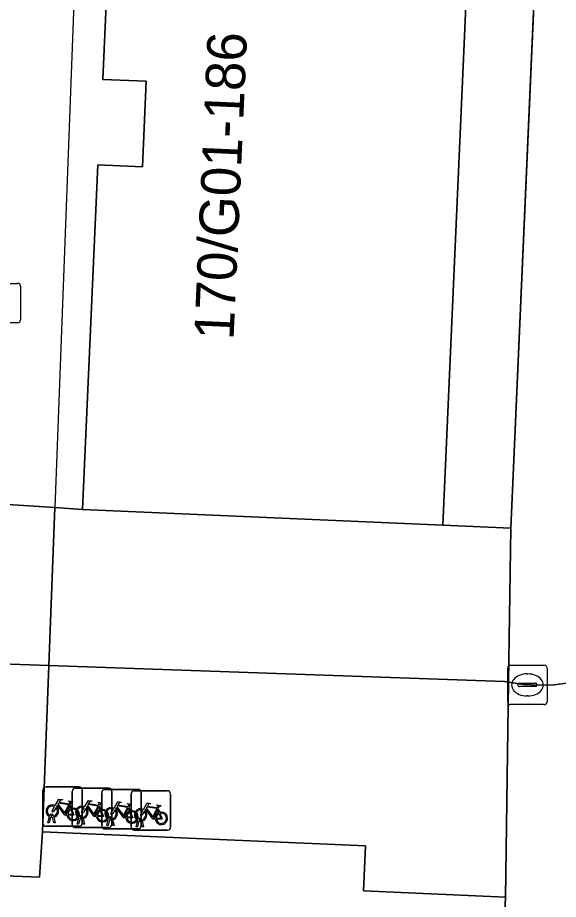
# Model space of a CAD drawing. Extents: x 161248 to 161848, y 384871 to 385383.
# Drawn here: x 161704.18 to 161717.89, y 384919.64 to 384942.01 of the extents above; entities that cross this region are included whole.
import ezdxf

# ---------------------------------------------------------------- set-up
doc = ezdxf.new("R2010")
doc.units = 0
for name, color, linetype in [('IMGEO_Brandkraan', 7, 'Continuous'), ('IMGEO_Fietsenrek', 7, 'Continuous'), ('IMGEO_Kolk', 7, 'Continuous'), ('IMGEO_Pand', 7, 'Continuous'), ('IMGEO_Pand_nummerreeks', 7, 'Continuous'), ('IMGEO_Pand_overbouw', 7, 'Continuous'), ('IMGEO_Rijbaan_lokaal_open', 7, 'Continuous'), ('IMGEO_Voetpad_open', 7, 'Continuous')]:
    doc.layers.add(name, color=color, linetype=linetype)

msp = doc.modelspace()

# ---------------------------------------------------------------- linework, layer by layer
at = {"layer": 'IMGEO_Brandkraan'}
for p, q in [((161703.332, 384935.266), (161704.184, 384935.266)), ((161704.258, 384935.192), (161704.258, 384934.34)), ((161704.184, 384934.266), (161703.332, 384934.266))]:
    msp.add_line(p, q, dxfattribs=at)
for points in [[(161703.332, 384935.266), (161704.184, 384935.266)], [(161704.258, 384935.192), (161704.258, 384934.34)], [(161704.184, 384934.266), (161703.332, 384934.266)]]:
    msp.add_lwpolyline(points, dxfattribs=at)
for centre, start, end in [((161704.182, 384935.19), 1.552, 88.448), ((161704.182, 384935.19), 1.552, 88.448), ((161704.182, 384934.342), 271.552, 358.448), ((161704.182, 384934.342), 271.552, 358.448)]:
    msp.add_arc(centre, 0.0765, start, end, dxfattribs=at)
at = {"layer": 'IMGEO_Fietsenrek'}
for p, q in [((161704.823, 384921.567), (161704.823, 384922.408)), ((161704.823, 384922.408), (161704.823, 384921.567)), ((161704.898, 384922.492), (161705.739, 384922.492)), ((161705.739, 384922.492), (161704.898, 384922.492)), ((161705.569, 384921.534), (161705.569, 384922.375)), ((161705.569, 384922.375), (161705.569, 384921.534)), ((161705.644, 384922.459), (161706.485, 384922.459)), ((161706.485, 384922.459), (161705.644, 384922.459)), ((161705.823, 384922.417), (161705.823, 384921.576)), ((161705.823, 384921.576), (161705.823, 384922.417)), ((161706.39, 384922.427), (161707.231, 384922.427)), ((161707.231, 384922.427), (161706.39, 384922.427)), ((161706.569, 384922.384), (161706.569, 384921.543)), ((161706.569, 384921.543), (161706.569, 384922.384)), ((161707.136, 384922.394), (161707.977, 384922.394)), ((161707.977, 384922.394), (161707.136, 384922.394)), ((161707.315, 384922.352), (161707.315, 384921.511)), ((161707.315, 384921.511), (161707.315, 384922.352)), ((161706.315, 384921.502), (161706.315, 384922.343)), ((161706.315, 384922.343), (161706.315, 384921.502)), ((161707.061, 384921.469), (161707.061, 384922.31)), ((161707.061, 384922.31), (161707.061, 384921.469)), ((161708.061, 384922.319), (161708.061, 384921.478)), ((161708.061, 384921.478), (161708.061, 384922.319)), ((161705.51, 384922.041), (161705.546, 384921.946)), ((161706.256, 384922.008), (161706.292, 384921.913)), ((161707.002, 384921.976), (161707.038, 384921.881)), ((161707.748, 384921.943), (161707.784, 384921.848)), ((161704.95, 384921.576), (161704.989, 384921.736)), ((161705.019, 384921.724), (161704.984, 384921.576)), ((161705.061, 384921.748), (161705.06, 384921.752)), ((161705.102, 384921.576), (161705.068, 384921.718)), ((161705.092, 384921.759), (161705.093, 384921.752)), ((161705.1, 384921.722), (161705.135, 384921.576)), ((161705.696, 384921.543), (161705.735, 384921.703)), ((161705.765, 384921.691), (161705.73, 384921.543)), ((161705.807, 384921.715), (161705.806, 384921.719)), ((161705.848, 384921.543), (161705.814, 384921.685)), ((161705.838, 384921.726), (161705.839, 384921.719)), ((161705.846, 384921.689), (161705.881, 384921.543)), ((161706.553, 384921.683), (161706.552, 384921.687)), ((161706.584, 384921.694), (161706.585, 384921.687)), ((161705.748, 384921.492), (161704.907, 384921.492)), ((161704.907, 384921.492), (161705.748, 384921.492)), ((161704.984, 384921.576), (161704.95, 384921.576)), ((161705.135, 384921.576), (161705.102, 384921.576)), ((161706.494, 384921.459), (161705.653, 384921.459)), ((161705.653, 384921.459), (161706.494, 384921.459)), ((161705.73, 384921.543), (161705.696, 384921.543)), ((161705.881, 384921.543), (161705.848, 384921.543)), ((161706.442, 384921.511), (161706.481, 384921.671)), ((161706.476, 384921.511), (161706.442, 384921.511)), ((161706.511, 384921.659), (161706.476, 384921.511)), ((161706.594, 384921.511), (161706.56, 384921.653)), ((161706.592, 384921.657), (161706.627, 384921.511)), ((161706.627, 384921.511), (161706.594, 384921.511)), ((161707.188, 384921.478), (161707.227, 384921.638)), ((161707.222, 384921.478), (161707.188, 384921.478)), ((161707.257, 384921.626), (161707.222, 384921.478)), ((161707.299, 384921.65), (161707.298, 384921.654)), ((161707.34, 384921.478), (161707.306, 384921.62)), ((161707.33, 384921.661), (161707.331, 384921.654)), ((161707.338, 384921.624), (161707.373, 384921.478)), ((161707.373, 384921.478), (161707.34, 384921.478)), ((161707.24, 384921.427), (161706.399, 384921.427)), ((161706.399, 384921.427), (161707.24, 384921.427)), ((161707.986, 384921.394), (161707.145, 384921.394)), ((161707.145, 384921.394), (161707.986, 384921.394))]:
    msp.add_line(p, q, dxfattribs=at)
for points in [[(161705.136, 384922.018), (161705.231, 384922.182), (161705.317, 384922.168), (161705.319, 384922.159), (161705.263, 384922.148), (161705.236, 384922.103), (161705.492, 384922.062)], [(161705.492, 384922.062), (161705.517, 384922.111), (161705.511, 384922.115), (161705.488, 384922.119), (161705.476, 384922.126), (161705.475, 384922.129), (161705.477, 384922.134), (161705.572, 384922.119), (161705.574, 384922.109), (161705.564, 384922.096), (161705.552, 384922.09), (161705.538, 384922.096), (161705.51, 384922.041)], [(161705.882, 384921.985), (161705.977, 384922.149), (161706.063, 384922.135), (161706.065, 384922.126), (161706.009, 384922.115), (161705.982, 384922.07), (161706.238, 384922.029)], [(161705.157, 384921.966), (161705.105, 384921.876), (161705.065, 384921.851), (161705.066, 384921.898), (161705.121, 384921.992)], [(161705.432, 384921.774), (161705.382, 384921.774), (161705.191, 384922.025), (161705.172, 384921.993)], [(161705.479, 384922.037), (161705.222, 384922.078), (161705.205, 384922.049), (161705.372, 384921.829), (161705.479, 384922.037)], [(161705.527, 384921.939), (161705.497, 384922.016), (161705.388, 384921.798), (161705.431, 384921.798)], [(161705.461, 384921.798), (161705.581, 384921.797), (161705.537, 384921.911)], [(161705.557, 384921.918), (161705.612, 384921.773), (161705.462, 384921.773)], [(161705.903, 384921.933), (161705.851, 384921.843), (161705.811, 384921.818), (161705.812, 384921.865), (161705.867, 384921.959)], [(161706.178, 384921.741), (161706.128, 384921.741), (161705.937, 384921.992), (161705.918, 384921.96)], [(161706.225, 384922.004), (161705.968, 384922.045), (161705.951, 384922.016), (161706.118, 384921.796), (161706.225, 384922.004)], [(161706.273, 384921.906), (161706.243, 384921.983), (161706.134, 384921.765), (161706.177, 384921.765)], [(161706.238, 384922.029), (161706.263, 384922.078), (161706.257, 384922.082), (161706.234, 384922.086), (161706.222, 384922.093), (161706.221, 384922.096), (161706.223, 384922.101), (161706.318, 384922.086), (161706.32, 384922.076), (161706.31, 384922.063), (161706.298, 384922.057), (161706.284, 384922.063), (161706.256, 384922.008)], [(161706.649, 384921.901), (161706.597, 384921.811), (161706.557, 384921.786), (161706.558, 384921.833), (161706.613, 384921.927)], [(161706.628, 384921.953), (161706.723, 384922.117), (161706.809, 384922.103), (161706.811, 384922.094), (161706.755, 384922.083), (161706.728, 384922.038), (161706.984, 384921.997)], [(161706.924, 384921.709), (161706.874, 384921.709), (161706.683, 384921.96), (161706.664, 384921.928)], [(161706.971, 384921.972), (161706.714, 384922.013), (161706.697, 384921.984), (161706.864, 384921.764), (161706.971, 384921.972)], [(161707.019, 384921.874), (161706.989, 384921.951), (161706.88, 384921.733), (161706.923, 384921.733)], [(161706.984, 384921.997), (161707.009, 384922.046), (161707.003, 384922.05), (161706.98, 384922.054), (161706.968, 384922.061), (161706.967, 384922.064), (161706.969, 384922.069), (161707.064, 384922.054), (161707.066, 384922.044), (161707.056, 384922.031), (161707.044, 384922.025), (161707.03, 384922.031), (161707.002, 384921.976)], [(161707.374, 384921.92), (161707.469, 384922.084), (161707.555, 384922.07), (161707.557, 384922.061), (161707.501, 384922.05), (161707.474, 384922.005), (161707.73, 384921.964)], [(161707.67, 384921.676), (161707.62, 384921.676), (161707.429, 384921.927), (161707.41, 384921.895)], [(161707.717, 384921.939), (161707.46, 384921.98), (161707.443, 384921.951), (161707.61, 384921.731), (161707.717, 384921.939)], [(161707.765, 384921.841), (161707.735, 384921.918), (161707.626, 384921.7), (161707.669, 384921.7)], [(161707.73, 384921.964), (161707.755, 384922.013), (161707.749, 384922.017), (161707.726, 384922.021), (161707.714, 384922.028), (161707.713, 384922.031), (161707.715, 384922.036), (161707.81, 384922.021), (161707.812, 384922.011), (161707.802, 384921.998), (161707.79, 384921.992), (161707.776, 384921.998), (161707.748, 384921.943)], [(161706.207, 384921.765), (161706.327, 384921.764), (161706.283, 384921.878)], [(161706.303, 384921.885), (161706.358, 384921.74), (161706.208, 384921.74)], [(161706.953, 384921.733), (161707.073, 384921.732), (161707.029, 384921.846)], [(161707.049, 384921.853), (161707.104, 384921.708), (161706.954, 384921.708)], [(161707.395, 384921.868), (161707.343, 384921.778), (161707.303, 384921.753), (161707.304, 384921.8), (161707.359, 384921.894)], [(161707.699, 384921.7), (161707.819, 384921.699), (161707.775, 384921.813)], [(161707.795, 384921.82), (161707.85, 384921.675), (161707.7, 384921.675)]]:
    msp.add_lwpolyline(points, dxfattribs=at)
for centre, radius, start, end in [((161704.901, 384922.414), 0.0779, 92.4484, 184.2845), ((161704.901, 384922.414), 0.0779, 92.4484, 184.2845), ((161705.647, 384922.381), 0.0779, 92.4484, 184.2845), ((161705.647, 384922.381), 0.0779, 92.4484, 184.2845), ((161705.745, 384922.414), 0.0779, 2.4484, 94.2845), ((161705.745, 384922.414), 0.0779, 2.4484, 94.2845), ((161706.393, 384922.349), 0.0779, 92.4484, 184.2845), ((161706.393, 384922.349), 0.0779, 92.4484, 184.2845), ((161706.491, 384922.381), 0.0779, 2.4484, 94.2845), ((161706.491, 384922.381), 0.0779, 2.4484, 94.2845), ((161707.139, 384922.316), 0.0779, 92.4484, 184.2845), ((161707.139, 384922.316), 0.0779, 92.4484, 184.2845), ((161707.237, 384922.349), 0.0779, 2.4484, 94.2845), ((161707.237, 384922.349), 0.0779, 2.4484, 94.2845), ((161707.983, 384922.316), 0.0779, 2.4484, 94.2845), ((161707.983, 384922.316), 0.0779, 2.4484, 94.2845), ((161705.063, 384921.877), 0.159, 62.6766, 242.1369), ((161705.063, 384921.877), 0.129, 63.3192, 238.903), ((161705.063, 384921.877), 0.129, 283.6043, 43.4302), ((161705.063, 384921.877), 0.159, 283.5766, 46.6042), ((161705.59, 384921.793), 0.159, 113.3408, 178.3217), ((161705.59, 384921.793), 0.159, 187.0065, 105.7708), ((161705.59, 384921.793), 0.129, 113.923, 177.9556), ((161705.59, 384921.793), 0.129, 188.6715, 104.5883), ((161705.809, 384921.844), 0.159, 62.6766, 242.1369), ((161705.809, 384921.844), 0.129, 63.3192, 238.903), ((161705.809, 384921.844), 0.129, 283.6043, 43.4302), ((161705.809, 384921.844), 0.159, 283.5766, 46.6042), ((161706.336, 384921.76), 0.159, 113.3408, 178.3217), ((161706.336, 384921.76), 0.159, 187.0065, 105.7708), ((161706.555, 384921.812), 0.159, 62.6766, 242.1369), ((161706.555, 384921.812), 0.129, 63.3192, 238.903), ((161706.555, 384921.812), 0.129, 283.6043, 43.4302), ((161706.555, 384921.812), 0.159, 283.5766, 46.6042), ((161707.301, 384921.779), 0.159, 62.6766, 242.1369), ((161707.301, 384921.779), 0.129, 63.3192, 238.903), ((161705.043, 384921.748), 0.0499, 12.8025, 158.6934), ((161705.063, 384921.877), 0.159, 253.9967, 271.7867), ((161705.043, 384921.748), 0.0174, 12.8025, 163.4502), ((161705.063, 384921.877), 0.129, 253.415, 269.0204), ((161705.789, 384921.715), 0.0499, 12.8025, 158.6934), ((161705.809, 384921.844), 0.159, 253.9967, 271.7867), ((161705.789, 384921.715), 0.0174, 12.8025, 163.4502), ((161705.809, 384921.844), 0.129, 253.415, 269.0204), ((161706.336, 384921.76), 0.129, 113.923, 177.9556), ((161706.336, 384921.76), 0.129, 188.6715, 104.5883), ((161706.535, 384921.683), 0.0499, 12.8025, 158.6934), ((161706.535, 384921.683), 0.0174, 12.8025, 163.4502), ((161706.555, 384921.812), 0.129, 253.415, 269.0204), ((161707.082, 384921.728), 0.159, 113.3408, 178.3217), ((161707.082, 384921.728), 0.159, 187.0065, 105.7708), ((161707.082, 384921.728), 0.129, 113.923, 177.9556), ((161707.082, 384921.728), 0.129, 188.6715, 104.5883), ((161707.281, 384921.65), 0.0499, 12.8025, 158.6934), ((161707.301, 384921.779), 0.129, 283.6043, 43.4302), ((161707.301, 384921.779), 0.159, 283.5766, 46.6042), ((161707.828, 384921.695), 0.159, 113.3408, 178.3217), ((161707.828, 384921.695), 0.159, 187.0065, 105.7708), ((161707.828, 384921.695), 0.129, 113.923, 177.9556), ((161707.828, 384921.695), 0.129, 188.6715, 104.5883), ((161704.901, 384921.57), 0.0779, 182.4484, 274.2845), ((161704.901, 384921.57), 0.0779, 182.4484, 274.2845), ((161705.647, 384921.537), 0.0779, 182.4484, 274.2845), ((161705.647, 384921.537), 0.0779, 182.4484, 274.2845), ((161705.745, 384921.57), 0.0779, 272.4484, 4.2845), ((161705.745, 384921.57), 0.0779, 272.4484, 4.2845), ((161706.393, 384921.505), 0.0779, 182.4484, 274.2845), ((161706.393, 384921.505), 0.0779, 182.4484, 274.2845), ((161706.491, 384921.537), 0.0779, 272.4484, 4.2845), ((161706.491, 384921.537), 0.0779, 272.4484, 4.2845), ((161706.555, 384921.812), 0.159, 253.9967, 271.7867), ((161707.139, 384921.472), 0.0779, 182.4484, 274.2845), ((161707.139, 384921.472), 0.0779, 182.4484, 274.2845), ((161707.237, 384921.505), 0.0779, 272.4484, 4.2845), ((161707.237, 384921.505), 0.0779, 272.4484, 4.2845), ((161707.301, 384921.779), 0.159, 253.9967, 271.7867), ((161707.281, 384921.65), 0.0174, 12.8025, 163.4502), ((161707.301, 384921.779), 0.129, 253.415, 269.0204), ((161707.983, 384921.472), 0.0779, 272.4484, 4.2845), ((161707.983, 384921.472), 0.0779, 272.4484, 4.2845)]:
    msp.add_arc(centre, radius, start, end, dxfattribs=at)
at = {"layer": 'IMGEO_Kolk'}
for p, q in [((161716.608, 384924.652), (161716.608, 384925.504)), ((161716.683, 384925.578), (161717.535, 384925.578)), ((161717.609, 384925.504), (161717.609, 384924.652)), ((161717.096, 384925.358), (161717.121, 384925.358)), ((161716.867, 384925.072), (161716.867, 384925.084)), ((161717.305, 384925.035), (161716.907, 384925.035)), ((161716.91, 384925.121), (161717.308, 384925.121)), ((161717.351, 384925.084), (161717.351, 384925.072)), ((161717.119, 384924.798), (161717.094, 384924.798)), ((161717.535, 384924.578), (161716.683, 384924.578))]:
    msp.add_line(p, q, dxfattribs=at)
for points in [[(161716.608, 384924.652), (161716.608, 384925.504)], [(161716.683, 384925.578), (161717.535, 384925.578)], [(161717.609, 384925.504), (161717.609, 384924.652)], [(161717.535, 384924.578), (161716.683, 384924.578)]]:
    msp.add_lwpolyline(points, dxfattribs=at)
for centre, radius, start, end in [((161716.685, 384925.502), 0.0765, 91.552, 178.448), ((161716.685, 384925.502), 0.0765, 91.552, 178.448), ((161717.533, 384925.502), 0.0765, 1.552, 88.448), ((161717.533, 384925.502), 0.0765, 1.552, 88.448), ((161716.907, 384925.081), 0.0403, 85.8775, 175.7526), ((161716.904, 384925.071), 0.0366, 178.938, 274.7102), ((161717.308, 384925.078), 0.043, 264.8664, 352.4533), ((161717.312, 384925.083), 0.0386, 1.7309, 96.639), ((161716.685, 384924.654), 0.0765, 181.552, 268.448), ((161716.685, 384924.654), 0.0765, 181.552, 268.448), ((161717.533, 384924.654), 0.0765, 271.552, 358.448), ((161717.533, 384924.654), 0.0765, 271.552, 358.448)]:
    msp.add_arc(centre, radius, start, end, dxfattribs=at)
for centre, major_axis, ratio, start_param, end_param in [((161717.095, 384925.078), (-0.387, 0.002), 0.722429, 4.712389, 7.853982), ((161717.12, 384925.078), (-0.39, 0.002), 0.717154, 1.570796, 4.712389)]:
    msp.add_ellipse(centre, major_axis=major_axis, ratio=ratio, start_param=start_param, end_param=end_param, dxfattribs=at)
at = {"layer": 'IMGEO_Pand'}
for points in [[(161715.808, 384948.231), (161706.708, 384948.629), (161706.346, 384940.44), (161707.446, 384940.391), (161707.35, 384938.224), (161706.218, 384938.274), (161705.831, 384929.532), (161714.962, 384929.128)], [(161716.555, 384919.692), (161712.949, 384919.853), (161713, 384920.994), (161704.814, 384921.352), (161704.739, 384920.199), (161701.058, 384920.348), (161689.697, 384920.806), (161689.171, 384908.286), (161715.997, 384907.204)]]:
    msp.add_lwpolyline(points, close=True, dxfattribs=at)
at = {"layer": 'IMGEO_Pand_overbouw'}
for points in [[(161706.218, 384938.274), (161707.35, 384938.224), (161707.446, 384940.391), (161706.346, 384940.44), (161706.708, 384948.629), (161705.849, 384948.667), (161705.123, 384929.577), (161705.831, 384929.532)], [(161717.527, 384948.15), (161715.808, 384948.231), (161714.962, 384929.128), (161716.686, 384929.058)], [(161716.631, 384925.145), (161716.686, 384929.058), (161714.962, 384929.128), (161705.831, 384929.532), (161705.123, 384929.577), (161704.973, 384925.573), (161704.814, 384921.352), (161713, 384920.994), (161712.949, 384919.853), (161716.555, 384919.692)]]:
    msp.add_lwpolyline(points, close=True, dxfattribs=at)
at = {"layer": 'IMGEO_Rijbaan_lokaal_open'}
for points in [[(161720.018, 385004.708), (161720.004, 385004.377), (161716.686, 384929.058), (161716.631, 384925.145), (161717.013, 384925.09), (161717.398, 384925.069), (161717.783, 384925.083), (161718.165, 384925.131), (161718.542, 384925.213), (161718.91, 384925.329), (161719.266, 384925.476), (161719.586, 384925.643), (161720.062, 384925.919)], [(161674.195, 384934.128), (161674.221, 384937.137), (161668.257, 384937.35), (161667.878, 384926.869), (161704.973, 384925.573), (161705.123, 384929.577)], [(161705.123, 384929.577), (161701.672, 384929.795)]]:
    msp.add_lwpolyline(points, dxfattribs=at)
msp.add_lwpolyline([(161704.973, 384925.573), (161716.53, 384925.166), (161716.631, 384925.145), (161716.686, 384929.058), (161714.962, 384929.128), (161705.831, 384929.532), (161705.123, 384929.577)], close=True, dxfattribs=at)
at = {"layer": 'IMGEO_Voetpad_open'}
for points in [[(161720.004, 385004.377), (161718.297, 385004.456), (161718.1, 385000), (161717.463, 384985.607), (161716.635, 384966.906), (161715.808, 384948.231), (161714.962, 384929.128), (161716.686, 384929.058)], [(161713, 384920.994), (161712.949, 384919.853), (161716.555, 384919.692), (161716.631, 384925.145), (161716.53, 384925.166), (161704.973, 384925.573), (161704.814, 384921.352)]]:
    msp.add_lwpolyline(points, close=True, dxfattribs=at)
for points in [[(161701.672, 384929.795), (161705.123, 384929.577), (161705.831, 384929.532), (161706.218, 384938.274), (161707.35, 384938.224), (161707.446, 384940.391), (161706.346, 384940.44), (161706.708, 384948.629), (161707.071, 384956.828), (161708.13, 384956.781), (161708.226, 384958.949), (161707.164, 384958.996), (161707.532, 384967.304)], [(161704.973, 384925.573), (161667.878, 384926.869), (161663.663, 384927.082), (161659.115, 384927.361), (161658.454, 384907.625)], [(161660.45, 384909.489), (161661.352, 384909.443), (161662.355, 384909.411), (161662.879, 384921.9), (161670.436, 384921.583), (161670.648, 384924.438), (161673.762, 384924.309), (161674.809, 384924.28), (161674.849, 384924.798), (161676.981, 384924.675), (161676.993, 384923.97), (161681.075, 384923.795), (161681.032, 384922.425), (161682.773, 384922.346), (161682.887, 384923.723), (161698.624, 384923.102), (161698.672, 384923.788), (161701.038, 384923.711), (161701.031, 384923.156), (161701.15, 384923.151), (161701.058, 384920.348), (161704.739, 384920.199), (161704.814, 384921.352), (161704.973, 384925.573)], [(161718.843, 384908.119), (161719.586, 384925.643), (161719.266, 384925.476), (161718.91, 384925.329), (161718.542, 384925.213), (161718.165, 384925.131), (161717.783, 384925.083), (161717.398, 384925.069), (161717.013, 384925.09), (161716.631, 384925.145), (161716.555, 384919.692), (161715.997, 384907.204)]]:
    msp.add_lwpolyline(points, dxfattribs=at)

# ---------------------------------------------------------------- texts
at = {"layer": 'IMGEO_Pand_nummerreeks'}
msp.add_text('170/G01-186', height=1, rotation=87.4634, dxfattribs=at).set_placement((161709.657, 384933.819))

doc.saveas('drawing.dxf')
